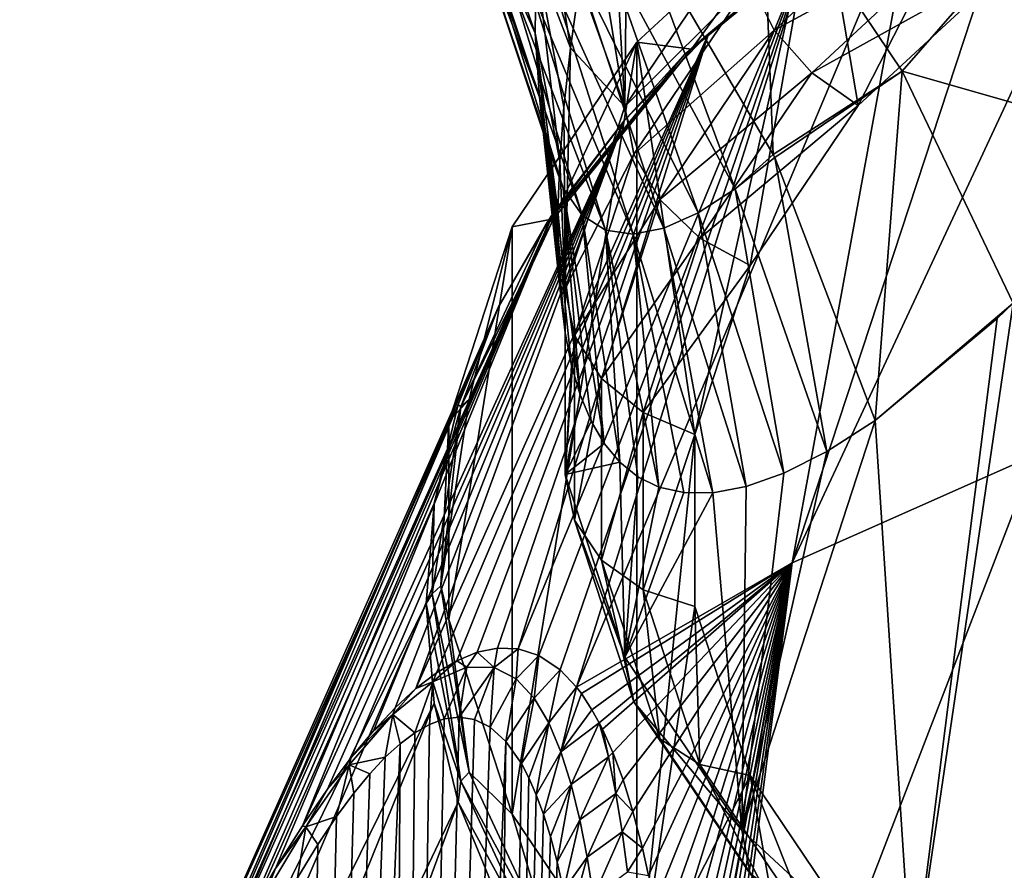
# Model space of a CAD drawing. Header units: metres. Extents: x -109 to 109, y -452 to 89.
# Tile 432 of 656: x 57 to 65, y -28 to -21. Entities that reach past the tile are written whole.
import ezdxf

# ---------------------------------------------------------------- set-up
doc = ezdxf.new("R2010")
doc.units = ezdxf.units.M
doc.layers.add('solid_k244270000c71_000_01_01', color=7, linetype='CONTINUOUS')

msp = doc.modelspace()

# ---------------------------------------------------------------- linework, layer by layer
at = {"layer": 'solid_k244270000c71_000_01_01'}
for points in [[(63.731647, -19.821789, 25.650137), (65.720901, -18.570175, 27.437626), (64.069374, -21.801991, 22.822115)], [(65.720901, -18.570175, 27.437626), (65.418373, -20.552326, 24.606819), (64.069374, -21.801991, 22.822115)], [(62.072617, -21.810486, 20.283079), (62.107281, -18.616327, 18.192915), (61.934456, -19.399298, 17.958761)], [(62.072617, -21.810486, 20.283079), (63.072552, -20.330009, 22.397417), (62.107281, -18.616327, 18.192915)], [(63.504475, -25.713221, 35.91692), (66.781723, -18.679235, 28.789534), (65.635773, -19.225044, 28.010038)], [(63.504475, -25.713221, 35.91692), (65.583961, -24.79179, 37.232861), (66.781723, -18.679235, 28.789534)], [(63.504475, -25.713221, 35.91692), (65.635773, -19.225044, 28.010038), (64.58252, -19.829168, 27.147259)], [(62.072617, -21.810486, 20.283079), (61.934456, -19.399298, 17.958761), (61.794945, -20.11068, 17.695099)], [(61.306789, -21.185879, 14.500021), (60.726868, -19.506388, 13.115206), (60.754707, -19.951107, 12.551508)], [(61.306789, -21.185879, 14.500021), (61.315468, -20.540066, 15.067213), (60.726868, -19.506388, 13.115206)], [(63.244152, -19.723843, 3.122838), (63.342987, -22.223553, 6.105805), (62.153618, -20.191103, 5.392838)], [(63.244152, -19.723843, 3.122838), (64.444382, -21.509459, 3.707725), (63.342987, -22.223553, 6.105805)], [(65.543068, -20.24926, 1.243706), (64.444382, -21.509459, 3.707725), (63.244152, -19.723843, 3.122838)], [(61.315468, -20.540066, 15.067213), (61.607689, -21.309471, 17.111345), (61.36874, -19.805128, 15.562616)], [(61.36874, -19.805128, 15.562616), (61.607689, -21.309471, 17.111345), (61.687542, -20.744038, 17.411707)], [(61.660091, -26.778055, 34.374489), (64.58252, -19.829168, 27.147259), (63.630939, -20.486458, 26.208553)], [(61.660091, -26.778055, 34.374489), (63.504475, -25.713221, 35.91692), (64.58252, -19.829168, 27.147259)], [(62.177273, -21.261734, 23.593681), (63.731647, -19.821789, 25.650137), (62.672821, -24.617336, 18.801384)], [(62.177273, -21.261734, 23.593681), (62.643536, -21.322409, 24.696186), (63.731647, -19.821789, 25.650137)], [(63.731647, -19.821789, 25.650137), (62.643536, -21.322409, 24.696186), (64.243263, -20.011976, 26.567678)], [(63.731647, -19.821789, 25.650137), (63.143681, -23.17255, 20.864752), (62.672821, -24.617336, 18.801384)], [(63.731647, -19.821789, 25.650137), (64.069374, -21.801991, 22.822115), (63.143681, -23.17255, 20.864752)], [(63.350803, -21.158409, 22.808327), (64.777794, -19.836502, 24.696207), (63.143944, -20.745726, 22.645105)], [(63.350803, -21.158409, 22.808327), (65.063316, -20.23398, 24.711304), (64.777794, -19.836502, 24.696207)], [(61.343082, -21.733337, 13.862314), (60.754707, -19.951107, 12.551508), (60.808681, -20.301949, 11.931224)], [(61.343082, -21.733337, 13.862314), (61.306789, -21.185879, 14.500021), (60.754707, -19.951107, 12.551508)], [(64.18705, -20.0539, 26.654678), (64.243263, -20.011976, 26.567678), (62.643536, -21.322409, 24.696186)], [(62.072617, -21.810486, 20.283079), (61.794945, -20.11068, 17.695099), (61.687542, -20.744038, 17.411707)], [(62.580017, -21.370306, 24.774656), (63.630939, -20.486458, 26.208553), (64.18705, -20.0539, 26.654678)], [(62.580017, -21.370306, 24.774656), (64.18705, -20.0539, 26.654678), (62.643536, -21.322409, 24.696186)], [(63.016399, -22.516552, 7.058606), (61.897686, -20.435741, 6.308451), (62.153618, -20.191103, 5.392838)], [(63.342987, -22.223553, 6.105805), (63.016399, -22.516552, 7.058606), (62.153618, -20.191103, 5.392838)], [(63.350803, -21.158409, 22.808327), (63.671082, -21.523689, 22.86941), (65.063316, -20.23398, 24.711304)], [(65.063316, -20.23398, 24.711304), (63.671082, -21.523689, 22.86941), (65.418373, -20.552326, 24.606819)], [(65.543068, -20.24926, 1.243706), (66.689873, -22.151937, 1.65845), (64.444382, -21.509459, 3.707725)], [(61.423431, -22.17581, 13.15856), (60.808681, -20.301949, 11.931224), (60.887989, -20.560179, 11.255507)], [(61.423431, -22.17581, 13.15856), (61.343082, -21.733337, 13.862314), (60.808681, -20.301949, 11.931224)], [(63.143944, -20.745726, 22.645105), (63.072552, -20.330009, 22.397417), (62.072617, -21.810486, 20.283079)], [(62.69994, -22.720062, 7.998376), (61.666023, -20.626297, 7.208148), (61.897686, -20.435741, 6.308451)], [(63.016399, -22.516552, 7.058606), (62.69994, -22.720062, 7.998376), (61.897686, -20.435741, 6.308451)], [(61.16058, -26.449551, 32.609581), (63.630939, -20.486458, 26.208553), (62.78915, -21.191303, 25.201929)], [(61.16058, -26.449551, 32.609581), (61.338947, -26.507711, 33.164627), (63.630939, -20.486458, 26.208553)], [(61.306789, -21.185879, 14.500021), (61.516586, -22.278772, 16.460678), (61.315468, -20.540066, 15.067213)], [(61.315468, -20.540066, 15.067213), (61.516586, -22.278772, 16.460678), (61.551685, -21.816938, 16.795225)], [(61.315468, -20.540066, 15.067213), (61.551685, -21.816938, 16.795225), (61.607689, -21.309471, 17.111345)], [(61.338947, -26.507711, 33.164627), (61.519665, -26.629602, 33.807014), (63.630939, -20.486458, 26.208553)], [(61.519665, -26.629602, 33.807014), (61.660091, -26.778055, 34.374489), (63.630939, -20.486458, 26.208553)], [(62.580017, -21.370306, 24.774656), (62.78915, -21.191303, 25.201929), (63.630939, -20.486458, 26.208553)], [(61.546215, -22.51104, 12.39574), (60.887989, -20.560179, 11.255507), (60.992546, -20.729136, 10.527114)], [(61.546215, -22.51104, 12.39574), (61.423431, -22.17581, 13.15856), (60.887989, -20.560179, 11.255507)], [(63.671082, -21.523689, 22.86941), (64.069374, -21.801991, 22.822115), (65.418373, -20.552326, 24.606819)], [(62.408001, -22.851641, 8.926882), (61.459248, -20.756876, 8.085951), (61.666023, -20.626297, 7.208148)], [(62.69994, -22.720062, 7.998376), (62.408001, -22.851641, 8.926882), (61.666023, -20.626297, 7.208148)], [(61.709255, -22.740116, 11.582204), (60.992546, -20.729136, 10.527114), (61.122478, -20.81426, 9.751757)], [(61.709255, -22.740116, 11.582204), (61.546215, -22.51104, 12.39574), (60.992546, -20.729136, 10.527114)], [(62.143471, -22.903603, 9.838765), (61.277988, -20.821518, 8.935888), (61.459248, -20.756876, 8.085951)], [(62.408001, -22.851641, 8.926882), (62.143471, -22.903603, 9.838765), (61.459248, -20.756876, 8.085951)], [(62.072617, -21.810486, 20.283079), (61.687542, -20.744038, 17.411707), (61.607689, -21.309471, 17.111345)], [(62.149326, -22.218328, 20.542009), (63.143944, -20.745726, 22.645105), (62.072617, -21.810486, 20.283079)], [(63.350803, -21.158409, 22.808327), (63.143944, -20.745726, 22.645105), (62.149326, -22.218328, 20.542009)], [(61.909447, -22.868702, 10.726863), (61.122478, -20.81426, 9.751757), (61.277988, -20.821518, 8.935888)], [(61.909447, -22.868702, 10.726863), (61.709255, -22.740116, 11.582204), (61.122478, -20.81426, 9.751757)], [(62.143471, -22.903603, 9.838765), (61.909447, -22.868702, 10.726863), (61.277988, -20.821518, 8.935888)], [(60.287964, -26.789721, 30.694927), (62.78915, -21.191303, 25.201929), (62.064339, -21.937693, 24.135977)], [(60.287964, -26.789721, 30.694927), (60.463005, -26.655357, 30.994164), (62.78915, -21.191303, 25.201929)], [(60.463005, -26.655357, 30.994164), (60.636639, -26.551001, 31.328102), (62.78915, -21.191303, 25.201929)], [(60.636639, -26.551001, 31.328102), (60.810104, -26.478743, 31.702663), (62.78915, -21.191303, 25.201929)], [(60.810104, -26.478743, 31.702663), (60.984413, -26.44298, 32.126541), (62.78915, -21.191303, 25.201929)], [(60.984413, -26.44298, 32.126541), (61.16058, -26.449551, 32.609581), (62.78915, -21.191303, 25.201929)], [(61.306789, -21.185879, 14.500021), (61.504204, -23.088968, 15.733496), (61.500961, -22.703772, 16.104719)], [(61.343082, -21.733337, 13.862314), (61.504204, -23.088968, 15.733496), (61.306789, -21.185879, 14.500021)], [(61.306789, -21.185879, 14.500021), (61.500961, -22.703772, 16.104719), (61.516586, -22.278772, 16.460678)], [(62.580017, -21.370306, 24.774656), (62.064339, -21.937693, 24.135977), (62.78915, -21.191303, 25.201929)], [(62.37159, -22.608206, 20.737803), (63.350803, -21.158409, 22.808327), (62.149326, -22.218328, 20.542009)], [(62.37159, -22.608206, 20.737803), (63.671082, -21.523689, 22.86941), (63.350803, -21.158409, 22.808327)], [(61.11071, -22.840931, 21.338352), (61.464859, -22.772263, 22.625582), (62.177273, -21.261734, 23.593681)], [(61.11071, -27.86355, 14.165308), (61.11071, -22.840931, 21.338352), (62.177273, -21.261734, 23.593681)], [(62.177273, -29.442749, 11.90998), (61.11071, -27.86355, 14.165308), (62.177273, -21.261734, 23.593681)], [(62.177273, -21.261734, 23.593681), (61.464859, -22.772263, 22.625582), (62.643536, -21.322409, 24.696186)], [(62.177273, -29.442749, 11.90998), (62.177273, -21.261734, 23.593681), (62.672821, -24.617336, 18.801384)], [(61.395931, -22.826775, 22.694603), (62.643536, -21.322409, 24.696186), (61.464859, -22.772263, 22.625582)], [(61.395931, -22.826775, 22.694603), (62.580017, -21.370306, 24.774656), (62.643536, -21.322409, 24.696186)], [(61.395931, -22.826775, 22.694603), (62.064339, -21.937693, 24.135977), (62.580017, -21.370306, 24.774656)], [(61.563988, -23.371141, 18.054232), (61.607689, -21.309471, 17.111345), (61.551685, -21.816938, 16.795225)], [(61.563988, -23.371141, 18.054232), (62.072617, -21.810486, 20.283079), (61.607689, -21.309471, 17.111345)], [(62.37159, -22.608206, 20.737803), (62.715721, -22.938173, 20.849318), (63.671082, -21.523689, 22.86941)], [(63.671082, -21.523689, 22.86941), (62.715721, -22.938173, 20.849318), (64.069374, -21.801991, 22.822115)], [(64.444382, -21.509459, 3.707725), (63.354958, -22.248577, 6.113112), (63.342987, -22.223553, 6.105805)], [(64.444382, -21.509459, 3.707725), (64.212723, -24.49719, 6.650004), (63.354958, -22.248577, 6.113112)], [(64.444382, -21.509459, 3.707725), (65.393623, -23.494326, 4.142952), (64.212723, -24.49719, 6.650004)], [(64.444382, -21.509459, 3.707725), (66.689873, -22.151937, 1.65845), (65.393623, -23.494326, 4.142952)], [(61.343082, -21.733337, 13.862314), (61.563297, -23.746246, 14.94685), (61.525089, -23.433741, 15.349845)], [(61.423431, -22.17581, 13.15856), (61.563297, -23.746246, 14.94685), (61.343082, -21.733337, 13.862314)], [(61.343082, -21.733337, 13.862314), (61.525089, -23.433741, 15.349845), (61.504204, -23.088968, 15.733496)], [(62.715721, -22.938173, 20.849318), (63.143681, -23.17255, 20.864752), (64.069374, -21.801991, 22.822115)], [(61.563988, -23.371141, 18.054232), (61.551685, -21.816938, 16.795225), (61.516586, -22.278772, 16.460678)], [(62.149326, -22.218328, 20.542009), (62.072617, -21.810486, 20.283079), (61.563988, -23.371141, 18.054232)], [(59.317413, -27.96192, 29.585182), (62.064339, -21.937693, 24.135977), (61.462685, -22.719255, 23.019787)], [(59.317413, -27.96192, 29.585182), (59.532349, -27.648161, 29.761351), (62.064339, -21.937693, 24.135977)], [(59.532349, -27.648161, 29.761351), (59.734203, -27.379543, 29.960377), (62.064339, -21.937693, 24.135977)], [(59.734203, -27.379543, 29.960377), (59.925819, -27.149548, 30.181183), (62.064339, -21.937693, 24.135977)], [(59.925819, -27.149548, 30.181183), (60.10952, -26.954134, 30.425291), (62.064339, -21.937693, 24.135977)], [(60.10952, -26.954134, 30.425291), (60.287964, -26.789721, 30.694927), (62.064339, -21.937693, 24.135977)], [(61.395931, -22.826775, 22.694603), (61.462685, -22.719255, 23.019787), (62.064339, -21.937693, 24.135977)], [(61.423431, -22.17581, 13.15856), (61.691814, -24.27783, 14.080453), (61.618759, -24.027348, 14.524446)], [(61.546215, -22.51104, 12.39574), (61.691814, -24.27783, 14.080453), (61.423431, -22.17581, 13.15856)], [(61.423431, -22.17581, 13.15856), (61.618759, -24.027348, 14.524446), (61.563297, -23.746246, 14.94685)], [(61.643402, -23.770687, 18.325014), (62.149326, -22.218328, 20.542009), (61.563988, -23.371141, 18.054232)], [(62.37159, -22.608206, 20.737803), (62.149326, -22.218328, 20.542009), (61.643402, -23.770687, 18.325014)], [(63.342987, -22.223553, 6.105805), (63.354958, -22.248577, 6.113112), (63.016399, -22.516552, 7.058606)], [(61.563988, -23.371141, 18.054232), (61.516586, -22.278772, 16.460678), (61.500961, -22.703772, 16.104719)], [(63.354958, -22.248577, 6.113112), (63.800911, -24.762949, 7.593393), (63.016399, -22.516552, 7.058606)], [(63.354958, -22.248577, 6.113112), (64.212723, -24.49719, 6.650004), (63.800911, -24.762949, 7.593393)], [(61.546215, -22.51104, 12.39574), (61.897427, -24.694849, 13.104262), (61.78474, -24.501713, 13.605284)], [(61.709255, -22.740116, 11.582204), (61.897427, -24.694849, 13.104262), (61.546215, -22.51104, 12.39574)], [(61.546215, -22.51104, 12.39574), (61.78474, -24.501713, 13.605284), (61.691814, -24.27783, 14.080453)], [(63.016399, -22.516552, 7.058606), (63.434158, -24.947927, 8.474362), (62.69994, -22.720062, 7.998376)], [(63.016399, -22.516552, 7.058606), (63.800911, -24.762949, 7.593393), (63.434158, -24.947927, 8.474362)], [(61.873501, -24.13652, 18.555143), (62.37159, -22.608206, 20.737803), (61.643402, -23.770687, 18.325014)], [(61.873501, -24.13652, 18.555143), (62.715721, -22.938173, 20.849318), (62.37159, -22.608206, 20.737803)], [(58.254105, -29.87442, 29.174564), (61.462685, -22.719255, 23.019787), (60.989326, -23.529327, 21.862885)], [(58.254105, -29.87442, 29.174564), (58.559048, -29.269852, 29.220991), (61.462685, -22.719255, 23.019787)], [(58.559048, -29.269852, 29.220991), (58.83469, -28.760628, 29.310101), (61.462685, -22.719255, 23.019787)], [(58.83469, -28.760628, 29.310101), (59.086117, -28.329094, 29.433441), (61.462685, -22.719255, 23.019787)], [(59.086117, -28.329094, 29.433441), (59.317413, -27.96192, 29.585182), (61.462685, -22.719255, 23.019787)], [(61.395931, -22.826775, 22.694603), (60.989326, -23.529327, 21.862885), (61.462685, -22.719255, 23.019787)], [(61.563988, -23.371141, 18.054232), (61.500961, -22.703772, 16.104719), (61.504204, -23.088968, 15.733496)], [(62.69994, -22.720062, 7.998376), (63.110619, -25.062071, 9.293791), (62.408001, -22.851641, 8.926882)], [(62.69994, -22.720062, 7.998376), (63.434158, -24.947927, 8.474362), (63.110619, -25.062071, 9.293791)], [(60.67078, -24.379051, 20.477722), (61.464859, -22.772263, 22.625582), (60.743038, -24.317472, 20.418793)], [(60.67078, -24.379051, 20.477722), (61.395931, -22.826775, 22.694603), (61.464859, -22.772263, 22.625582)], [(61.11071, -22.840931, 21.338352), (60.743038, -24.317472, 20.418793), (61.464859, -22.772263, 22.625582)], [(61.709255, -22.740116, 11.582204), (62.029495, -24.853502, 12.580241), (61.897427, -24.694849, 13.104262)], [(61.909447, -22.868702, 10.726863), (62.029495, -24.853502, 12.580241), (61.709255, -22.740116, 11.582204)], [(60.568241, -24.505558, 18.96102), (60.743038, -24.317472, 20.418793), (61.11071, -22.840931, 21.338352)], [(60.568241, -26.198925, 16.542641), (60.568241, -24.505558, 18.96102), (61.11071, -22.840931, 21.338352)], [(61.11071, -27.86355, 14.165308), (60.568241, -26.198925, 16.542641), (61.11071, -22.840931, 21.338352)], [(60.67078, -24.379051, 20.477722), (60.989326, -23.529327, 21.862885), (61.395931, -22.826775, 22.694603)], [(61.909447, -22.868702, 10.726863), (62.364445, -25.066011, 11.424858), (62.183891, -24.97793, 12.02358)], [(62.143471, -22.903603, 9.838765), (62.364445, -25.066011, 11.424858), (61.909447, -22.868702, 10.726863)], [(61.909447, -22.868702, 10.726863), (62.183891, -24.97793, 12.02358), (62.029495, -24.853502, 12.580241)], [(62.408001, -22.851641, 8.926882), (62.825222, -25.114841, 10.060193), (62.143471, -22.903603, 9.838765)], [(62.408001, -22.851641, 8.926882), (63.110619, -25.062071, 9.293791), (62.825222, -25.114841, 10.060193)], [(61.873501, -24.13652, 18.555143), (62.229763, -24.429262, 18.719822), (62.715721, -22.938173, 20.849318)], [(62.143471, -22.903603, 9.838765), (62.825222, -25.114841, 10.060193), (62.576557, -25.113707, 10.772734)], [(62.143471, -22.903603, 9.838765), (62.576557, -25.113707, 10.772734), (62.364445, -25.066011, 11.424858)], [(62.715721, -22.938173, 20.849318), (62.229763, -24.429262, 18.719822), (63.143681, -23.17255, 20.864752)], [(61.563988, -23.371141, 18.054232), (61.504204, -23.088968, 15.733496), (61.525089, -23.433741, 15.349845)], [(62.229763, -24.429262, 18.719822), (62.672821, -24.617336, 18.801384), (63.143681, -23.17255, 20.864752)], [(61.563988, -23.371141, 18.054232), (61.525089, -23.433741, 15.349845), (61.563297, -23.746246, 14.94685)], [(61.563988, -24.95883, 15.786777), (61.563988, -23.371141, 18.054232), (61.563297, -23.746246, 14.94685)], [(61.643402, -23.770687, 18.325014), (61.563988, -23.371141, 18.054232), (61.563988, -24.95883, 15.786777)], [(57.387531, -31.636223, 27.457998), (60.989326, -23.529327, 21.862885), (60.648296, -24.360994, 20.67514)], [(57.387531, -31.636223, 27.457998), (57.996166, -30.417927, 29.175945), (60.989326, -23.529327, 21.862885)], [(57.996166, -30.417927, 29.175945), (58.254105, -29.87442, 29.174564), (60.989326, -23.529327, 21.862885)], [(60.67078, -24.379051, 20.477722), (60.648296, -24.360994, 20.67514), (60.989326, -23.529327, 21.862885)], [(64.212723, -24.49719, 6.650004), (65.393623, -23.494326, 4.142952), (65.25721, -23.624252, 4.419913)], [(64.529739, -29.34984, 9.515763), (65.25721, -23.624252, 4.419913), (65.393623, -23.494326, 4.142952)], [(66.394569, -30.523157, 7.840095), (64.529739, -29.34984, 9.515763), (65.393623, -23.494326, 4.142952)], [(64.529739, -29.34984, 9.515763), (64.212723, -24.49719, 6.650004), (65.25721, -23.624252, 4.419913)], [(61.563988, -24.95883, 15.786777), (61.563297, -23.746246, 14.94685), (61.618759, -24.027348, 14.524446)], [(61.643402, -25.349934, 16.069614), (61.643402, -23.770687, 18.325014), (61.563988, -24.95883, 15.786777)], [(61.873501, -24.13652, 18.555143), (61.643402, -23.770687, 18.325014), (61.643402, -25.349934, 16.069614)], [(61.563988, -24.95883, 15.786777), (61.618759, -24.027348, 14.524446), (61.691814, -24.27783, 14.080453)], [(61.873501, -25.691309, 16.334677), (61.873501, -24.13652, 18.555143), (61.643402, -25.349934, 16.069614)], [(61.873501, -25.691309, 16.334677), (62.229763, -24.429262, 18.719822), (61.873501, -24.13652, 18.555143)], [(60.67078, -24.379051, 20.477722), (60.743038, -24.317472, 20.418793), (60.5, -25.910963, 18.143051)], [(60.568241, -24.505558, 18.96102), (60.5, -25.910963, 18.143051), (60.743038, -24.317472, 20.418793)], [(61.563988, -24.95883, 15.786777), (61.691814, -24.27783, 14.080453), (61.78474, -24.501713, 13.605284)], [(57.021915, -32.874912, 25.688967), (60.648296, -24.360994, 20.67514), (60.442509, -25.207163, 19.466688)], [(57.021915, -32.874912, 25.688967), (57.387531, -31.636223, 27.457998), (60.648296, -24.360994, 20.67514)], [(60.67078, -24.379051, 20.477722), (60.426586, -25.979971, 18.191372), (60.442509, -25.207163, 19.466688)], [(60.67078, -24.379051, 20.477722), (60.5, -25.910963, 18.143051), (60.426586, -25.979971, 18.191372)], [(60.67078, -24.379051, 20.477722), (60.442509, -25.207163, 19.466688), (60.648296, -24.360994, 20.67514)], [(61.873501, -25.691309, 16.334677), (62.229763, -25.946178, 16.55344), (62.229763, -24.429262, 18.719822)], [(62.229763, -24.429262, 18.719822), (62.229763, -25.946178, 16.55344), (62.672821, -24.617336, 18.801384)], [(63.072552, -27.99996, 11.443592), (63.800911, -24.762949, 7.593393), (64.212723, -24.49719, 6.650004)], [(64.529739, -29.34984, 9.515763), (63.072552, -27.99996, 11.443592), (64.212723, -24.49719, 6.650004)], [(60.568241, -26.198925, 16.542641), (60.5, -25.910963, 18.143051), (60.568241, -24.505558, 18.96102)], [(61.563988, -24.95883, 15.786777), (61.78474, -24.501713, 13.605284), (61.897427, -24.694849, 13.104262)], [(62.177273, -29.442749, 11.90998), (62.672821, -24.617336, 18.801384), (62.672821, -26.087147, 16.702276)], [(62.229763, -25.946178, 16.55344), (62.672821, -26.087147, 16.702276), (62.672821, -24.617336, 18.801384)], [(61.563988, -24.95883, 15.786777), (61.897427, -24.694849, 13.104262), (62.029495, -24.853502, 12.580241)], [(62.648952, -32.410088, 43.927177), (65.583961, -24.79179, 37.232861), (63.504475, -25.713221, 35.91692)], [(62.648952, -32.410088, 43.927177), (65.378822, -31.367174, 45.478718), (65.583961, -24.79179, 37.232861)], [(63.072552, -27.99996, 11.443592), (63.434158, -24.947927, 8.474362), (63.800911, -24.762949, 7.593393)], [(62.072617, -26.519485, 13.557931), (61.563988, -24.95883, 15.786777), (62.029495, -24.853502, 12.580241)], [(62.072617, -26.519485, 13.557931), (62.029495, -24.853502, 12.580241), (62.183891, -24.97793, 12.02358)], [(61.643402, -25.349934, 16.069614), (61.563988, -24.95883, 15.786777), (62.072617, -26.519485, 13.557931)], [(62.072617, -26.519485, 13.557931), (62.183891, -24.97793, 12.02358), (62.364445, -25.066011, 11.424858)], [(63.072552, -27.99996, 11.443592), (63.110619, -25.062071, 9.293791), (63.434158, -24.947927, 8.474362)], [(62.072617, -26.519485, 13.557931), (62.364445, -25.066011, 11.424858), (62.576557, -25.113707, 10.772734)], [(63.072552, -27.99996, 11.443592), (62.825222, -25.114841, 10.060193), (63.110619, -25.062071, 9.293791)], [(62.072617, -26.519485, 13.557931), (62.576557, -25.113707, 10.772734), (62.825222, -25.114841, 10.060193)], [(63.072552, -27.99996, 11.443592), (62.072617, -26.519485, 13.557931), (62.825222, -25.114841, 10.060193)], [(57.021915, -32.874912, 25.688967), (60.442509, -25.207163, 19.466688), (60.373718, -26.060612, 18.247837)], [(60.426586, -25.979971, 18.191372), (60.373718, -26.060612, 18.247837), (60.442509, -25.207163, 19.466688)], [(62.149326, -26.90229, 13.852619), (61.643402, -25.349934, 16.069614), (62.072617, -26.519485, 13.557931)], [(61.873501, -25.691309, 16.334677), (61.643402, -25.349934, 16.069614), (62.149326, -26.90229, 13.852619)], [(61.701702, -26.832457, 34.55574), (63.504475, -25.713221, 35.91692), (61.660091, -26.778055, 34.374489)], [(61.701702, -26.832457, 34.55574), (61.792439, -26.970928, 34.976276), (63.504475, -25.713221, 35.91692)], [(61.792439, -26.970928, 34.976276), (61.853958, -27.081175, 35.281837), (63.504475, -25.713221, 35.91692)], [(61.853958, -27.081175, 35.281837), (61.882408, -27.137848, 35.430519), (63.504475, -25.713221, 35.91692)], [(62.37159, -27.219624, 14.152019), (62.229763, -25.946178, 16.55344), (61.873501, -25.691309, 16.334677)], [(62.37159, -27.219624, 14.152019), (61.873501, -25.691309, 16.334677), (62.149326, -26.90229, 13.852619)], [(61.882408, -27.137848, 35.430519), (61.971405, -27.33573, 35.920334), (63.504475, -25.713221, 35.91692)], [(61.971405, -27.33573, 35.920334), (62.058117, -27.569084, 36.448555), (63.504475, -25.713221, 35.91692)], [(62.058117, -27.569084, 36.448555), (62.142399, -27.840416, 37.016727), (63.504475, -25.713221, 35.91692)], [(62.142399, -27.840416, 37.016727), (62.223442, -28.153841, 37.62746), (63.504475, -25.713221, 35.91692)], [(62.223442, -28.153841, 37.62746), (62.27504, -28.388779, 38.059887), (63.504475, -25.713221, 35.91692)], [(62.27504, -28.388779, 38.059887), (62.324856, -28.645161, 38.51281), (63.504475, -25.713221, 35.91692)], [(62.324856, -28.645161, 38.51281), (62.372437, -28.924801, 38.987289), (63.504475, -25.713221, 35.91692)], [(62.372437, -28.924801, 38.987289), (62.417244, -29.229778, 39.484535), (63.504475, -25.713221, 35.91692)], [(62.417244, -29.229778, 39.484535), (62.459755, -29.56012, 40.004288), (63.504475, -25.713221, 35.91692)], [(62.459755, -29.56012, 40.004288), (62.498768, -29.919504, 40.548824), (63.504475, -25.713221, 35.91692)], [(62.498768, -29.919504, 40.548824), (62.526276, -30.207596, 40.972855), (63.504475, -25.713221, 35.91692)], [(62.526276, -30.207596, 40.972855), (62.55188, -30.513155, 41.411259), (63.504475, -25.713221, 35.91692)], [(62.55188, -30.513155, 41.411259), (62.575039, -30.838081, 41.865231), (63.504475, -25.713221, 35.91692)], [(62.575039, -30.838081, 41.865231), (62.578022, -30.883278, 41.927532), (63.504475, -25.713221, 35.91692)], [(62.578022, -30.883278, 41.927532), (62.596447, -31.18129, 42.333668), (63.504475, -25.713221, 35.91692)], [(62.596447, -31.18129, 42.333668), (62.616795, -31.566109, 42.846127), (63.504475, -25.713221, 35.91692)], [(62.616795, -31.566109, 42.846127), (62.634041, -31.976078, 43.377735), (63.504475, -25.713221, 35.91692)], [(62.634041, -31.976078, 43.377735), (62.648952, -32.410088, 43.927177), (63.504475, -25.713221, 35.91692)], [(60.426586, -25.979971, 18.191372), (60.5, -25.910963, 18.143051), (60.743038, -27.504454, 15.867311)], [(60.568241, -26.198925, 16.542641), (60.743038, -27.504454, 15.867311), (60.5, -25.910963, 18.143051)], [(60.67078, -27.580891, 15.905022), (60.373718, -26.060612, 18.247837), (60.426586, -25.979971, 18.191372)], [(60.67078, -27.580891, 15.905022), (60.426586, -25.979971, 18.191372), (60.743038, -27.504454, 15.867311)], [(62.229763, -25.946178, 16.55344), (62.715721, -27.437267, 14.423945), (62.672821, -26.087147, 16.702276)], [(62.37159, -27.219624, 14.152019), (62.715721, -27.437267, 14.423945), (62.229763, -25.946178, 16.55344)], [(56.899532, -34.129261, 23.897568), (60.373718, -26.060612, 18.247837), (60.442509, -26.914061, 17.028986)], [(57.021915, -32.874912, 25.688967), (60.373718, -26.060612, 18.247837), (56.899532, -34.129261, 23.897568)], [(60.67078, -27.580891, 15.905022), (60.442509, -26.914061, 17.028986), (60.373718, -26.060612, 18.247837)], [(62.177273, -29.442749, 11.90998), (62.672821, -26.087147, 16.702276), (63.143681, -27.531931, 14.638909)], [(62.715721, -27.437267, 14.423945), (63.143681, -27.531931, 14.638909), (62.672821, -26.087147, 16.702276)], [(61.11071, -27.86355, 14.165308), (60.743038, -27.504454, 15.867311), (60.568241, -26.198925, 16.542641)], [(60.721249, -26.606504, 31.690149), (60.810104, -26.478743, 31.702663), (60.636639, -26.551001, 31.328102)], [(60.721249, -26.606504, 31.690149), (60.955635, -26.610052, 32.351051), (60.810104, -26.478743, 31.702663)], [(60.955635, -26.610052, 32.351051), (60.984413, -26.44298, 32.126541), (60.810104, -26.478743, 31.702663)], [(60.955635, -26.610052, 32.351051), (61.16058, -26.449551, 32.609581), (60.984413, -26.44298, 32.126541)], [(60.955635, -26.610052, 32.351051), (61.14407, -26.706821, 33.00948), (61.16058, -26.449551, 32.609581)], [(61.14407, -26.706821, 33.00948), (61.338947, -26.507711, 33.164627), (61.16058, -26.449551, 32.609581)], [(61.14407, -26.706821, 33.00948), (61.297112, -26.870148, 33.657131), (61.338947, -26.507711, 33.164627)], [(61.297112, -26.870148, 33.657131), (61.519665, -26.629602, 33.807014), (61.338947, -26.507711, 33.164627)], [(60.43153, -26.731222, 31.050819), (60.636639, -26.551001, 31.328102), (60.463005, -26.655357, 30.994164)], [(60.43153, -26.731222, 31.050819), (60.721249, -26.606504, 31.690149), (60.636639, -26.551001, 31.328102)], [(62.149326, -26.90229, 13.852619), (62.072617, -26.519485, 13.557931), (63.072552, -27.99996, 11.443592)], [(60.43153, -26.731222, 31.050819), (60.463005, -26.655357, 30.994164), (60.287964, -26.789721, 30.694927)], [(60.43153, -26.731222, 31.050819), (60.528656, -27.049358, 31.717661), (60.721249, -26.606504, 31.690149)], [(60.721249, -26.606504, 31.690149), (60.528656, -27.049358, 31.717661), (60.657433, -27.033049, 32.044315)], [(60.721249, -26.606504, 31.690149), (60.657433, -27.033049, 32.044315), (60.955635, -26.610052, 32.351051)], [(60.955635, -26.610052, 32.351051), (60.657433, -27.033049, 32.044315), (60.789268, -27.053366, 32.426231)], [(60.955635, -26.610052, 32.351051), (60.789268, -27.053366, 32.426231), (60.923191, -27.119658, 32.872467)], [(60.955635, -26.610052, 32.351051), (60.923191, -27.119658, 32.872467), (61.14407, -26.706821, 33.00948)], [(61.297112, -26.870148, 33.657131), (61.422928, -27.082397, 34.292027), (61.519665, -26.629602, 33.807014)], [(61.422928, -27.082397, 34.292027), (61.660091, -26.778055, 34.374489), (61.519665, -26.629602, 33.807014)], [(60.088848, -27.012177, 30.480988), (60.43153, -26.731222, 31.050819), (60.287964, -26.789721, 30.694927)], [(60.088848, -27.012177, 30.480988), (60.277344, -27.166534, 31.190058), (60.43153, -26.731222, 31.050819)], [(60.43153, -26.731222, 31.050819), (60.277344, -27.166534, 31.190058), (60.402344, -27.095423, 31.435911)], [(60.43153, -26.731222, 31.050819), (60.402344, -27.095423, 31.435911), (60.528656, -27.049358, 31.717661)], [(61.14407, -26.706821, 33.00948), (60.923191, -27.119658, 32.872467), (61.057308, -27.242109, 33.39061)], [(61.14407, -26.706821, 33.00948), (61.057308, -27.242109, 33.39061), (61.297112, -26.870148, 33.657131)], [(60.088848, -27.012177, 30.480988), (60.287964, -26.789721, 30.694927), (60.10952, -26.954134, 30.425291)], [(61.422928, -27.082397, 34.292027), (61.527534, -27.331594, 34.914368), (61.660091, -26.778055, 34.374489)], [(61.527534, -27.331594, 34.914368), (61.701702, -26.832457, 34.55574), (61.660091, -26.778055, 34.374489)], [(61.527534, -27.331594, 34.914368), (61.792439, -26.970928, 34.976276), (61.701702, -26.832457, 34.55574)], [(57.021915, -35.383617, 22.106165), (56.899532, -34.129261, 23.897568), (60.442509, -26.914061, 17.028986)], [(57.021915, -35.383617, 22.106165), (60.442509, -26.914061, 17.028986), (60.648296, -27.760229, 15.820532)], [(60.67078, -27.580891, 15.905022), (60.648296, -27.760229, 15.820532), (60.442509, -26.914061, 17.028986)], [(61.297112, -26.870148, 33.657131), (61.057308, -27.242109, 33.39061), (61.189285, -27.431206, 33.987186)], [(61.297112, -26.870148, 33.657131), (61.189285, -27.431206, 33.987186), (61.422928, -27.082397, 34.292027)], [(63.143944, -28.374895, 11.749522), (62.149326, -26.90229, 13.852619), (63.072552, -27.99996, 11.443592)], [(62.37159, -27.219624, 14.152019), (62.149326, -26.90229, 13.852619), (63.143944, -28.374895, 11.749522)], [(59.716381, -27.441715, 30.036165), (60.088848, -27.012177, 30.480988), (59.734203, -27.379543, 29.960377)], [(59.716381, -27.441715, 30.036165), (60.025066, -27.377073, 30.780325), (60.088848, -27.012177, 30.480988)], [(60.088848, -27.012177, 30.480988), (59.925819, -27.149548, 30.181183), (59.734203, -27.379543, 29.960377)], [(60.088848, -27.012177, 30.480988), (60.10952, -26.954134, 30.425291), (59.925819, -27.149548, 30.181183)], [(60.088848, -27.012177, 30.480988), (60.025066, -27.377073, 30.780325), (60.152275, -27.260485, 30.973478)], [(60.088848, -27.012177, 30.480988), (60.152275, -27.260485, 30.973478), (60.277344, -27.166534, 31.190058)], [(61.527534, -27.331594, 34.914368), (61.853958, -27.081175, 35.281837), (61.792439, -26.970928, 34.976276)], [(59.983704, -54.149242, 52.726505), (60.657433, -27.033049, 32.044315), (60.528656, -27.049358, 31.717661)], [(59.983704, -54.149242, 52.726505), (60.789268, -27.053366, 32.426231), (60.657433, -27.033049, 32.044315)], [(59.983704, -54.149242, 52.726505), (60.528656, -27.049358, 31.717661), (60.402344, -27.095423, 31.435911)], [(59.983704, -54.149242, 52.726505), (60.923191, -27.119658, 32.872467), (60.789268, -27.053366, 32.426231)], [(59.983704, -54.149242, 52.726505), (60.402344, -27.095423, 31.435911), (60.277344, -27.166534, 31.190058)], [(61.422928, -27.082397, 34.292027), (61.189285, -27.431206, 33.987186), (61.253746, -27.55394, 34.31686)], [(61.422928, -27.082397, 34.292027), (61.253746, -27.55394, 34.31686), (61.316784, -27.698021, 34.66914)], [(61.422928, -27.082397, 34.292027), (61.316784, -27.698021, 34.66914), (61.527534, -27.331594, 34.914368)], [(61.527534, -27.331594, 34.914368), (61.615238, -27.609755, 35.525105), (61.853958, -27.081175, 35.281837)], [(61.615238, -27.609755, 35.525105), (61.932598, -27.37389, 35.908302), (61.853958, -27.081175, 35.281837)], [(61.932598, -27.37389, 35.908302), (61.882408, -27.137848, 35.430519), (61.853958, -27.081175, 35.281837)], [(59.983704, -54.149242, 52.726505), (61.057308, -27.242109, 33.39061), (60.923191, -27.119658, 32.872467)], [(59.983704, -54.149242, 52.726505), (60.277344, -27.166534, 31.190058), (60.152275, -27.260485, 30.973478)], [(61.932598, -27.37389, 35.908302), (61.971405, -27.33573, 35.920334), (61.882408, -27.137848, 35.430519)], [(58.977356, -55.414265, 51.151218), (60.152275, -27.260485, 30.973478), (60.025066, -27.377073, 30.780325)], [(58.977356, -55.414265, 51.151218), (59.983704, -54.149242, 52.726505), (60.152275, -27.260485, 30.973478)], [(59.983704, -54.149242, 52.726505), (60.744408, -52.589027, 54.250729), (61.057308, -27.242109, 33.39061)], [(60.744408, -52.589027, 54.250729), (61.189285, -27.431206, 33.987186), (61.057308, -27.242109, 33.39061)], [(63.350803, -28.669418, 12.081494), (62.715721, -27.437267, 14.423945), (62.37159, -27.219624, 14.152019)], [(63.350803, -28.669418, 12.081494), (62.37159, -27.219624, 14.152019), (63.143944, -28.374895, 11.749522)], [(61.527534, -27.331594, 34.914368), (61.316784, -27.698021, 34.66914), (61.378151, -27.864607, 35.044849)], [(61.527534, -27.331594, 34.914368), (61.378151, -27.864607, 35.044849), (61.615238, -27.609755, 35.525105)], [(61.997437, -27.685417, 36.516991), (61.971405, -27.33573, 35.920334), (61.932598, -27.37389, 35.908302)], [(61.997437, -27.685417, 36.516991), (62.058117, -27.569084, 36.448555), (61.971405, -27.33573, 35.920334)], [(58.977356, -55.414265, 51.151218), (60.025066, -27.377073, 30.780325), (59.893749, -27.517427, 30.606817)], [(59.345814, -27.972923, 29.738609), (59.716381, -27.441715, 30.036165), (59.532349, -27.648161, 29.761351)], [(59.345814, -27.972923, 29.738609), (59.608521, -27.884418, 30.310116), (59.716381, -27.441715, 30.036165)], [(59.716381, -27.441715, 30.036165), (59.734203, -27.379543, 29.960377), (59.532349, -27.648161, 29.761351)], [(59.716381, -27.441715, 30.036165), (59.608521, -27.884418, 30.310116), (59.755836, -27.684933, 30.450504)], [(59.716381, -27.441715, 30.036165), (59.893749, -27.517427, 30.606817), (60.025066, -27.377073, 30.780325)], [(59.716381, -27.441715, 30.036165), (59.755836, -27.684933, 30.450504), (59.893749, -27.517427, 30.606817)], [(60.744408, -52.589027, 54.250729), (61.253746, -27.55394, 34.31686), (61.189285, -27.431206, 33.987186)], [(61.615238, -27.609755, 35.525105), (61.689133, -27.911364, 36.125244), (61.932598, -27.37389, 35.908302)], [(61.689133, -27.911364, 36.125244), (61.997437, -27.685417, 36.516991), (61.932598, -27.37389, 35.908302)], [(62.715721, -27.437267, 14.423945), (63.671082, -28.851749, 12.403854), (63.143681, -27.531931, 14.638909)], [(63.350803, -28.669418, 12.081494), (63.671082, -28.851749, 12.403854), (62.715721, -27.437267, 14.423945)], [(58.977356, -55.414265, 51.151218), (59.893749, -27.517427, 30.606817), (59.755836, -27.684933, 30.450504)], [(60.67078, -27.580891, 15.905022), (60.743038, -27.504454, 15.867311), (61.464859, -29.049665, 13.660522)], [(61.11071, -27.86355, 14.165308), (61.464859, -29.049665, 13.660522), (60.743038, -27.504454, 15.867311)], [(61.395931, -29.133169, 13.68814), (60.648296, -27.760229, 15.820532), (60.67078, -27.580891, 15.905022)], [(61.395931, -29.133169, 13.68814), (60.67078, -27.580891, 15.905022), (61.464859, -29.049665, 13.660522)], [(60.744408, -52.589027, 54.250729), (61.316784, -27.698021, 34.66914), (61.253746, -27.55394, 34.31686)], [(61.615238, -27.609755, 35.525105), (61.378151, -27.864607, 35.044849), (61.437584, -28.055178, 35.445026)], [(61.615238, -27.609755, 35.525105), (61.437584, -28.055178, 35.445026), (61.494751, -28.27224, 35.871304)], [(61.615238, -27.609755, 35.525105), (61.494751, -28.27224, 35.871304), (61.689133, -27.911364, 36.125244)], [(61.997437, -27.685417, 36.516991), (62.142399, -27.840416, 37.016727), (62.058117, -27.569084, 36.448555)], [(63.731647, -30.882694, 9.853524), (62.177273, -29.442749, 11.90998), (63.143681, -27.531931, 14.638909)], [(63.671082, -28.851749, 12.403854), (64.069374, -28.902493, 12.681546), (63.143681, -27.531931, 14.638909)], [(63.731647, -30.882694, 9.853524), (63.143681, -27.531931, 14.638909), (64.069374, -28.902493, 12.681546)], [(58.977356, -55.414265, 51.151218), (59.755836, -27.684933, 30.450504), (59.608521, -27.884418, 30.310116)], [(59.345814, -27.972923, 29.738609), (59.532349, -27.648161, 29.761351), (59.317413, -27.96192, 29.585182)], [(61.689133, -27.911364, 36.125244), (61.751617, -28.232275, 36.715775), (61.997437, -27.685417, 36.516991)], [(61.751617, -28.232275, 36.715775), (62.051487, -28.014179, 37.114128), (61.997437, -27.685417, 36.516991)], [(62.051487, -28.014179, 37.114128), (62.142399, -27.840416, 37.016727), (61.997437, -27.685417, 36.516991)], [(57.387531, -36.622307, 20.337133), (57.021915, -35.383617, 22.106165), (60.648296, -27.760229, 15.820532)], [(57.387531, -36.622307, 20.337133), (60.648296, -27.760229, 15.820532), (60.989326, -28.591896, 14.632788)], [(61.395931, -29.133169, 13.68814), (60.989326, -28.591896, 14.632788), (60.648296, -27.760229, 15.820532)], [(60.744408, -52.589027, 54.250729), (61.378151, -27.864607, 35.044849), (61.316784, -27.698021, 34.66914)], [(60.744408, -52.589027, 54.250729), (61.437584, -28.055178, 35.445026), (61.378151, -27.864607, 35.044849)], [(62.177273, -29.442749, 11.90998), (61.464859, -29.049665, 13.660522), (61.11071, -27.86355, 14.165308)], [(62.051487, -28.014179, 37.114128), (62.223442, -28.153841, 37.62746), (62.142399, -27.840416, 37.016727)], [(58.977356, -55.414265, 51.151218), (59.608521, -27.884418, 30.310116), (59.449036, -28.122425, 30.186523)], [(59.345814, -27.972923, 29.738609), (59.449036, -28.122425, 30.186523), (59.608521, -27.884418, 30.310116)], [(61.689133, -27.911364, 36.125244), (61.494751, -28.27224, 35.871304), (61.5494, -28.516754, 36.324329)], [(61.689133, -27.911364, 36.125244), (61.5494, -28.516754, 36.324329), (61.751617, -28.232275, 36.715775)], [(58.995884, -28.556871, 29.570372), (59.345814, -27.972923, 29.738609), (59.086117, -28.329094, 29.433441)], [(58.995884, -28.556871, 29.570372), (59.273487, -28.408628, 30.081629), (59.345814, -27.972923, 29.738609)], [(59.345814, -27.972923, 29.738609), (59.317413, -27.96192, 29.585182), (59.086117, -28.329094, 29.433441)], [(59.345814, -27.972923, 29.738609), (59.273487, -28.408628, 30.081629), (59.449036, -28.122425, 30.186523)], [(61.751617, -28.232275, 36.715775), (61.804424, -28.569603, 37.297516), (62.051487, -28.014179, 37.114128)], [(61.804424, -28.569603, 37.297516), (62.096439, -28.357697, 37.700989), (62.051487, -28.014179, 37.114128)], [(62.096439, -28.357697, 37.700989), (62.223442, -28.153841, 37.62746), (62.051487, -28.014179, 37.114128)], [(63.143944, -28.374895, 11.749522), (63.072552, -27.99996, 11.443592), (64.529739, -29.34984, 9.515763)], [(60.744408, -52.589027, 54.250729), (61.494751, -28.27224, 35.871304), (61.437584, -28.055178, 35.445026)], [(58.977356, -55.414265, 51.151218), (59.449036, -28.122425, 30.186523), (59.273487, -28.408628, 30.081629)], [(62.096439, -28.357697, 37.700989), (62.27504, -28.388779, 38.059887), (62.223442, -28.153841, 37.62746)], [(60.744408, -52.589027, 54.250729), (61.5494, -28.516754, 36.324329), (61.494751, -28.27224, 35.871304)], [(61.751617, -28.232275, 36.715775), (61.5494, -28.516754, 36.324329), (61.601185, -28.791801, 36.806137)], [(61.751617, -28.232275, 36.715775), (61.601185, -28.791801, 36.806137), (61.804424, -28.569603, 37.297516)], [(58.995884, -28.556871, 29.570372), (59.086117, -28.329094, 29.433441), (58.83469, -28.760628, 29.310101)]]:
    msp.add_3dface(points, dxfattribs=at)

doc.saveas('drawing.dxf')
